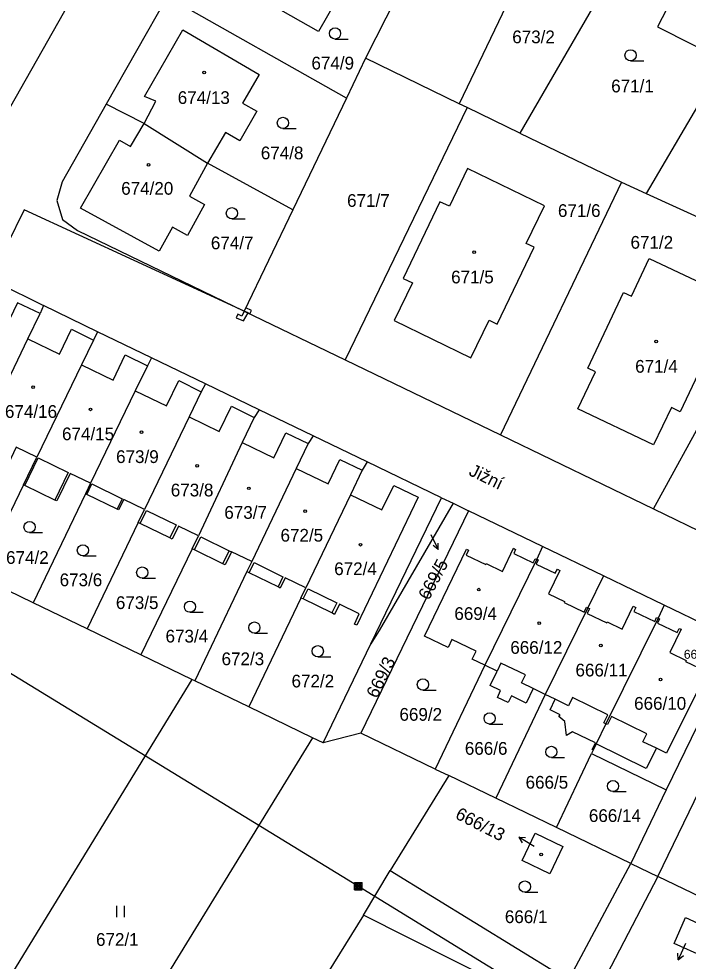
# Model space of a CAD drawing. Extents: x -756746 to -753363, y -1166406 to -1161727.
# Drawn here: x -754879.4 to -754790.1, y -1162830.1 to -1162704.3 of the extents above; entities that cross this region are included whole.
import ezdxf

# ---------------------------------------------------------------- set-up
doc = ezdxf.new("R2010")
doc.units = 0
for name, color, linetype in [('Hranice parcel', 7, 'Continuous'), ('Parcelní čísla', 7, 'Continuous'), ('Pop  PČ popisy', 7, 'Continuous'), ('Poz předměty', 7, 'Continuous'), ('Vnitřní kresba', 7, 'Continuous'), ('Věcná břemena k části', 7, 'Continuous'), ('Značky budov', 7, 'Continuous'), ('Značky kultur', 7, 'Continuous')]:
    doc.layers.add(name, color=color, linetype=linetype)

msp = doc.modelspace()

# ---------------------------------------------------------------- linework, layer by layer
at = {"layer": 'Hranice parcel'}
for p, q in [((-754790.42, -1162681.35), (-754812.57, -1162719.53)), ((-754809.25, -1162691.76), (-754820.66, -1162715.61)), ((-754859.63, -1162701.33), (-754867.77, -1162715.68)), ((-754835.72, -1162714.88), (-754859.63, -1162701.33)), ((-754829.07, -1162701.41), (-754833.17, -1162709.55)), ((-754833.17, -1162709.55), (-754835.72, -1162714.88)), ((-754820.66, -1162715.61), (-754833.17, -1162709.55)), ((-754785.31, -1162709.87), (-754795.69, -1162727.61)), ((-754835.72, -1162714.88), (-754842.88, -1162729.79)), ((-754862.7, -1162718.26), (-754867.77, -1162715.68)), ((-754819.58, -1162716.13), (-754835.9, -1162749.81)), ((-754819.58, -1162716.13), (-754820.66, -1162715.61)), ((-754812.57, -1162719.53), (-754819.58, -1162716.13)), ((-754862.7, -1162718.26), (-754854.24, -1162723.54)), ((-754812.57, -1162719.53), (-754798.98, -1162726.1)), ((-754842.88, -1162729.79), (-754854.24, -1162723.54)), ((-754798.98, -1162726.1), (-754815.15, -1162759.85)), ((-754798.98, -1162726.1), (-754795.69, -1162727.61)), ((-754795.69, -1162727.61), (-754780.37, -1162734.63)), ((-754842.88, -1162729.79), (-754849.36, -1162743.31)), ((-754794.7, -1162769.74), (-754776.5, -1162736.4)), ((-754883.32, -1162739.04), (-754876.15, -1162742.58)), ((-754876.15, -1162742.58), (-754876.6, -1162743.64)), ((-754868.95, -1162746.06), (-754876.15, -1162742.58)), ((-754849.36, -1162743.31), (-754835.9, -1162749.81)), ((-754861.75, -1162749.54), (-754868.95, -1162746.06)), ((-754854.54, -1162753.02), (-754861.75, -1162749.54)), ((-754835.9, -1162749.81), (-754815.15, -1162759.85)), ((-754847.34, -1162756.49), (-754854.54, -1162753.02)), ((-754840.13, -1162759.97), (-754847.34, -1162756.49)), ((-754832.93, -1162763.45), (-754840.13, -1162759.97)), ((-754815.15, -1162759.85), (-754794.7, -1162769.74)), ((-754878.83, -1162766.51), (-754877.04, -1162762.83)), ((-754823.02, -1162768.23), (-754832.93, -1162763.45)), ((-754878.83, -1162766.51), (-754884.75, -1162778.79)), ((-754869.88, -1162766.31), (-754870.56, -1162767.7)), ((-754870.56, -1162767.7), (-754877.55, -1162782.27)), ((-754835.18, -1162767.83), (-754841.15, -1162780.28)), ((-754832.44, -1162787.76), (-754823.02, -1162768.23)), ((-754823.02, -1162768.23), (-754821.48, -1162768.97)), ((-754821.48, -1162768.97), (-754819.42, -1162769.97)), ((-754863.51, -1162771.55), (-754862.67, -1162769.81)), ((-754819.42, -1162769.97), (-754833.77, -1162799.69)), ((-754809.51, -1162774.75), (-754819.42, -1162769.97)), ((-754794.7, -1162769.74), (-754767.07, -1162783.15)), ((-754863.51, -1162771.55), (-754870.34, -1162785.75)), ((-754856.29, -1162775.08), (-754855.44, -1162773.33)), ((-754856.29, -1162775.08), (-754863.14, -1162789.23)), ((-754809.51, -1162774.75), (-754810.31, -1162776.46)), ((-754801.41, -1162778.66), (-754809.51, -1162774.75)), ((-754848.36, -1162776.77), (-754849, -1162778.1)), ((-754810.31, -1162776.46), (-754817.22, -1162790.61)), ((-754849, -1162778.1), (-754855.93, -1162792.71)), ((-754793.3, -1162782.58), (-754801.41, -1162778.66)), ((-754877.55, -1162782.27), (-754880.9, -1162780.62)), ((-754841.81, -1162781.64), (-754841.15, -1162780.28)), ((-754841.81, -1162781.64), (-754848.73, -1162796.18)), ((-754870.34, -1162785.75), (-754877.55, -1162782.27)), ((-754793.3, -1162782.58), (-754794.09, -1162784.34)), ((-754783.4, -1162787.36), (-754793.3, -1162782.58)), ((-754863.14, -1162789.23), (-754870.34, -1162785.75)), ((-754838.82, -1162800.97), (-754832.44, -1162787.76)), ((-754783.4, -1162787.36), (-754793, -1162807.25)), ((-754856.33, -1162792.52), (-754863.14, -1162789.23)), ((-754794.14, -1162818.82), (-754779.8, -1162789.1)), ((-754817.22, -1162790.61), (-754823.86, -1162804.47)), ((-754856.33, -1162792.52), (-754885.82, -1162840.64)), ((-754855.93, -1162792.71), (-754856.33, -1162792.52)), ((-754848.73, -1162796.18), (-754855.93, -1162792.71)), ((-754809.19, -1162794.5), (-754815.76, -1162808.38)), ((-754840.23, -1162800.29), (-754848.73, -1162796.18)), ((-754833.77, -1162799.69), (-754838.82, -1162800.97)), ((-754823.86, -1162804.47), (-754833.77, -1162799.69)), ((-754840.23, -1162800.29), (-754870.11, -1162848.97)), ((-754838.82, -1162800.97), (-754840.23, -1162800.29)), ((-754802.77, -1162801.93), (-754803, -1162802.41)), ((-754802.38, -1162801.12), (-754802.77, -1162801.93)), ((-754807.65, -1162812.29), (-754803, -1162802.41)), ((-754803, -1162802.41), (-754793, -1162807.25)), ((-754823.86, -1162804.47), (-754822.04, -1162805.35)), ((-754822.04, -1162805.35), (-754829.86, -1162818.01)), ((-754815.76, -1162808.38), (-754822.04, -1162805.35)), ((-754793, -1162807.25), (-754797.75, -1162817.08)), ((-754807.65, -1162812.29), (-754815.76, -1162808.38)), ((-754797.75, -1162817.08), (-754807.65, -1162812.29)), ((-754797.75, -1162817.08), (-754794.14, -1162818.82)), ((-754833.44, -1162824), (-754829.86, -1162818.01)), ((-754794.14, -1162818.82), (-754802.19, -1162834.24)), ((-754784.23, -1162823.6), (-754794.14, -1162818.82)), ((-754833.44, -1162824), (-754840.32, -1162835.09))]:
    msp.add_line(p, q, dxfattribs=at)
for points in [[(-754780.99, -1162686.18), (-754786.17, -1162695.84), (-754790.35, -1162697.92), (-754794.16, -1162705.33), (-754789.52, -1162707.71), (-754785.31, -1162709.87)], [(-754834.99, -1162698.17), (-754839.43, -1162705.96), (-754850.53, -1162699.63), (-754846.11, -1162691.77)], [(-754896.95, -1162720.62), (-754890.59, -1162723.55), (-754887.91, -1162723.86), (-754885.35, -1162723.19), (-754883.58, -1162721.29), (-754867.6, -1162693.11)], [(-754862.7, -1162718.26), (-754861.15, -1162715.29), (-754862.66, -1162714.66), (-754857.56, -1162705.76), (-754847.35, -1162711.71), (-754849.57, -1162715.53), (-754847.68, -1162716.63), (-754849.96, -1162720.57), (-754851.87, -1162719.46), (-754854.24, -1162723.54)], [(-754867.77, -1162715.68), (-754873.64, -1162726.05), (-754874.36, -1162728.52), (-754873.61, -1162731.07), (-754871.61, -1162732.57), (-754849.36, -1162743.31)], [(-754854.24, -1162723.54), (-754856.68, -1162727.97), (-754854.66, -1162729.08), (-754856.93, -1162733.21), (-754858.94, -1162732.1), (-754860.71, -1162735.3), (-754871.2, -1162729.55), (-754865.99, -1162720.49), (-754864.53, -1162721.31), (-754862.7, -1162718.26)], [(-754815.6, -1162745.04), (-754810.63, -1162734.79), (-754811.71, -1162734.27), (-754809.28, -1162729.24), (-754819.54, -1162724.29), (-754821.96, -1162729.31), (-754823.22, -1162728.7), (-754828.15, -1162738.94), (-754826.9, -1162739.54), (-754829.33, -1162744.57), (-754819.08, -1162749.57), (-754816.65, -1162744.54), (-754815.6, -1162745.04)], [(-754849.36, -1162743.31), (-754878.72, -1162729.78), (-754883.32, -1162739.04)], [(-754802.45, -1162751.42), (-754803.48, -1162750.92), (-754798.7, -1162740.84), (-754797.67, -1162741.32), (-754795.28, -1162736.29), (-754785.17, -1162741.07), (-754787.56, -1162746.1), (-754786.39, -1162746.69), (-754791.13, -1162756.78), (-754792.33, -1162756.18), (-754794.7, -1162761.17), (-754804.8, -1162756.38), (-754802.45, -1162751.42)], [(-754876.6, -1162743.64), (-754879.62, -1162742.19), (-754881.27, -1162745.63), (-754885.64, -1162743.52), (-754892.47, -1162758.08), (-754889.21, -1162759.63), (-754888.18, -1162757.46), (-754887.33, -1162757.86), (-754887.8, -1162758.86), (-754887.42, -1162759.04), (-754886.95, -1162758.05), (-754884.18, -1162759.36)], [(-754884.18, -1162759.36), (-754878.24, -1162747.03), (-754876.6, -1162743.64)], [(-754868.95, -1162746.06), (-754869.47, -1162747.19), (-754871.07, -1162750.5), (-754877.04, -1162762.83)], [(-754861.75, -1162749.54), (-754862.28, -1162750.6), (-754863.9, -1162753.96), (-754869.88, -1162766.31)], [(-754854.54, -1162753.02), (-754855.1, -1162754.09), (-754856.72, -1162757.43), (-754862.67, -1162769.81)], [(-754847.34, -1162756.49), (-754848.03, -1162757.5), (-754849.65, -1162760.84), (-754855.44, -1162773.33)], [(-754840.13, -1162759.97), (-754840.81, -1162760.98), (-754842.43, -1162764.32), (-754848.36, -1162776.77)], [(-754877.04, -1162762.83), (-754879.79, -1162761.5), (-754880.88, -1162763.74), (-754881.15, -1162763.61), (-754885.11, -1162761.63), (-754885.25, -1162761.57)], [(-754832.93, -1162763.45), (-754833.61, -1162764.57), (-754835.18, -1162767.83)], [(-754869.88, -1162766.31), (-754872.6, -1162764.99), (-754874.39, -1162768.67), (-754874.66, -1162768.54), (-754878.65, -1162766.59), (-754878.83, -1162766.51)], [(-754835.18, -1162767.83), (-754830.98, -1162769.85), (-754829.4, -1162766.59), (-754826.14, -1162768.16), (-754834.34, -1162785.25), (-754834.65, -1162785.1), (-754833.99, -1162783.76), (-754836.65, -1162782.47), (-754837.3, -1162783.81), (-754837.66, -1162783.63), (-754841.49, -1162781.76), (-754841.81, -1162781.64)], [(-754862.67, -1162769.81), (-754865.45, -1162768.46), (-754866.13, -1162769.85), (-754866.3, -1162769.76), (-754870.38, -1162767.79), (-754870.56, -1162767.7)], [(-754821.48, -1162768.97), (-754831.35, -1162785.99), (-754832.44, -1162787.76)], [(-754855.44, -1162773.33), (-754858.14, -1162772.02), (-754858.98, -1162773.76), (-754859.27, -1162773.61), (-754863.24, -1162771.69), (-754863.51, -1162771.55)], [(-754848.36, -1162776.77), (-754851.06, -1162775.46), (-754851.91, -1162777.21), (-754852.2, -1162777.07), (-754856.01, -1162775.21), (-754856.29, -1162775.08)], [(-754817.22, -1162790.61), (-754818.93, -1162789.79), (-754818.41, -1162788.71), (-754821.63, -1162787.19), (-754822.14, -1162788.24), (-754825.29, -1162786.71), (-754819.69, -1162775.12), (-754819.42, -1162775.25), (-754819.74, -1162775.9), (-754817.11, -1162777.17), (-754817.05, -1162777.04), (-754814.89, -1162778.09), (-754813.39, -1162774.99), (-754813.12, -1162775.13), (-754813.38, -1162775.67), (-754810.76, -1162776.93), (-754810.49, -1162776.38), (-754810.31, -1162776.46)], [(-754841.15, -1162780.28), (-754843.89, -1162778.94), (-754844.55, -1162780.3), (-754844.83, -1162780.13), (-754848.7, -1162778.25), (-754849, -1162778.1)], [(-754801.41, -1162778.66), (-754803.47, -1162782.95), (-754809.19, -1162794.5)], [(-754794.09, -1162784.34), (-754793.91, -1162784.42), (-754794.2, -1162785.01), (-754791.56, -1162786.23), (-754791.3, -1162785.69), (-754791.04, -1162785.81), (-754792.54, -1162788.92), (-754790.37, -1162789.97), (-754790.43, -1162790.1), (-754787.81, -1162791.36), (-754787.5, -1162790.7), (-754787.23, -1162790.83), (-754792.97, -1162802.35), (-754794.33, -1162801.69), (-754795.69, -1162804.38), (-754802.38, -1162801.12)], [(-754794.09, -1162784.34), (-754801.08, -1162798.43), (-754802.38, -1162801.12)], [(-754809.19, -1162794.5), (-754810.77, -1162793.73), (-754811.71, -1162795.67), (-754813.67, -1162794.7), (-754814.11, -1162795.6), (-754815.56, -1162794.9), (-754815.13, -1162794), (-754816.53, -1162793.32), (-754815.6, -1162791.4), (-754817.22, -1162790.61)], [(-754802.77, -1162801.93), (-754802.88, -1162801.88), (-754802.44, -1162800.98), (-754805.54, -1162799.48), (-754806.35, -1162800), (-754806.57, -1162798.14), (-754807.35, -1162797.47), (-754807.16, -1162797.23), (-754808.52, -1162796.57), (-754807.84, -1162795.16), (-754809.19, -1162794.5)], [(-754812.26, -1162816.7), (-754810.5, -1162813.05), (-754806.8, -1162814.81), (-754808.57, -1162818.48), (-754812.26, -1162816.7)], [(-754829.86, -1162818.01), (-754807.25, -1162831.91), (-754805.4, -1162831.41), (-754797.75, -1162817.08)], [(-754814.36, -1162848.19), (-754808.95, -1162838.04), (-754809.48, -1162836.07), (-754833.44, -1162824)], [(-754786.46, -1162826.11), (-754788, -1162829.54), (-754791.95, -1162827.78), (-754790.45, -1162824.31), (-754786.46, -1162826.11)]]:
    msp.add_lwpolyline(points, dxfattribs=at)
at = {"layer": 'Pop  PČ popisy'}
for p, q in [((-754824.43, -1162773.16), (-754823.47, -1162775.13)), ((-754823.47, -1162775.13), (-754823.46, -1162774.31)), ((-754823.47, -1162775.13), (-754824.12, -1162774.63)), ((-754810.63, -1162814.8), (-754812.71, -1162813.55)), ((-754812.71, -1162813.55), (-754811.81, -1162813.62)), ((-754812.71, -1162813.55), (-754812.23, -1162814.31)), ((-754790.43, -1162827.75), (-754791.41, -1162829.94)), ((-754791.41, -1162829.94), (-754791.45, -1162829.05)), ((-754791.41, -1162829.94), (-754790.71, -1162829.37))]:
    msp.add_line(p, q, dxfattribs=at)
at = {"layer": 'Poz předměty'}
for p, q in [((-754997.48, -1162720.04), (-754834.11, -1162820.12)), ((-754834.61, -1162819.62), (-754833.61, -1162819.62)), ((-754834.61, -1162820.62), (-754834.61, -1162819.62)), ((-754834.61, -1162819.82), (-754833.61, -1162819.82)), ((-754834.41, -1162820.62), (-754834.41, -1162819.62)), ((-754834.21, -1162820.62), (-754834.21, -1162819.62)), ((-754834.01, -1162820.62), (-754834.01, -1162819.62)), ((-754833.81, -1162820.62), (-754833.81, -1162819.62)), ((-754833.61, -1162820.62), (-754833.61, -1162819.62)), ((-754834.61, -1162820.02), (-754833.61, -1162820.02)), ((-754834.61, -1162820.22), (-754833.61, -1162820.22)), ((-754834.61, -1162820.42), (-754833.61, -1162820.42)), ((-754834.61, -1162820.62), (-754833.61, -1162820.62)), ((-754834.11, -1162820.12), (-754679.51, -1162914.82))]:
    msp.add_line(p, q, dxfattribs=at)
at = {"layer": 'Vnitřní kresba'}
for p, q in [((-754874.04, -1162749.06), (-754872.43, -1162745.74)), ((-754872.43, -1162745.74), (-754869.47, -1162747.19)), ((-754878.24, -1162747.03), (-754874.04, -1162749.06)), ((-754866.86, -1162752.53), (-754865.24, -1162749.17)), ((-754865.24, -1162749.17), (-754862.28, -1162750.6)), ((-754871.07, -1162750.5), (-754866.86, -1162752.53)), ((-754859.72, -1162755.98), (-754858.08, -1162752.6)), ((-754858.08, -1162752.6), (-754855.1, -1162754.09)), ((-754863.9, -1162753.96), (-754859.72, -1162755.98)), ((-754852.68, -1162759.37), (-754851.05, -1162756)), ((-754851.05, -1162756), (-754848.03, -1162757.5)), ((-754856.72, -1162757.43), (-754852.68, -1162759.37)), ((-754845.39, -1162762.89), (-754843.79, -1162759.57)), ((-754843.79, -1162759.57), (-754840.81, -1162760.98)), ((-754849.65, -1162760.84), (-754845.39, -1162762.89)), ((-754878.65, -1162766.59), (-754876.86, -1162762.92)), ((-754876.86, -1162762.92), (-754872.87, -1162764.86)), ((-754838.16, -1162766.39), (-754836.6, -1162763.13)), ((-754836.6, -1162763.13), (-754833.61, -1162764.57)), ((-754842.43, -1162764.32), (-754838.16, -1162766.39)), ((-754872.87, -1162764.86), (-754874.66, -1162768.54)), ((-754870.38, -1162767.79), (-754869.7, -1162766.4)), ((-754869.7, -1162766.4), (-754865.63, -1162768.37)), ((-754865.63, -1162768.37), (-754866.3, -1162769.76)), ((-754863.24, -1162771.69), (-754862.39, -1162769.95)), ((-754862.39, -1162769.95), (-754858.43, -1162771.87)), ((-754858.43, -1162771.87), (-754859.27, -1162773.61)), ((-754856.01, -1162775.21), (-754855.16, -1162773.46)), ((-754855.16, -1162773.46), (-754851.35, -1162775.32)), ((-754852.2, -1162777.07), (-754851.35, -1162775.32)), ((-754851.35, -1162775.32), (-754851.06, -1162775.46)), ((-754848.7, -1162778.25), (-754848.04, -1162776.9)), ((-754848.04, -1162776.9), (-754844.18, -1162778.79)), ((-754810.12, -1162776.55), (-754810.38, -1162777.09)), ((-754810.38, -1162777.09), (-754807.82, -1162778.33)), ((-754810.31, -1162776.46), (-754810.12, -1162776.55)), ((-754807.23, -1162777.95), (-754808.74, -1162781.06)), ((-754807.82, -1162778.33), (-754807.55, -1162777.79)), ((-754807.55, -1162777.79), (-754807.23, -1162777.95)), ((-754844.18, -1162778.79), (-754844.83, -1162780.13)), ((-754841.49, -1162781.76), (-754840.84, -1162780.42)), ((-754840.84, -1162780.42), (-754837, -1162782.29)), ((-754808.74, -1162781.06), (-754806.59, -1162782.1)), ((-754806.59, -1162782.1), (-754806.65, -1162782.22)), ((-754837, -1162782.29), (-754837.66, -1162783.63)), ((-754806.65, -1162782.22), (-754803.99, -1162783.51)), ((-754803.99, -1162783.51), (-754803.67, -1162782.85)), ((-754803.67, -1162782.85), (-754803.47, -1162782.95)), ((-754803.27, -1162783.04), (-754803.58, -1162783.69)), ((-754803.47, -1162782.95), (-754803.27, -1162783.04)), ((-754798.9, -1162785.8), (-754797.42, -1162782.73)), ((-754797.42, -1162782.73), (-754797.09, -1162782.89)), ((-754797.09, -1162782.89), (-754797.35, -1162783.43)), ((-754797.35, -1162783.43), (-754794.55, -1162784.76)), ((-754803.58, -1162783.69), (-754800.96, -1162784.96)), ((-754794.55, -1162784.76), (-754794.3, -1162784.24)), ((-754794.3, -1162784.24), (-754794.09, -1162784.34)), ((-754800.96, -1162784.96), (-754800.9, -1162784.83)), ((-754800.9, -1162784.83), (-754798.9, -1162785.8)), ((-754815.08, -1162790.32), (-754815.6, -1162791.4)), ((-754811.82, -1162791.89), (-754815.08, -1162790.32)), ((-754812.34, -1162792.97), (-754811.82, -1162791.89)), ((-754810.77, -1162793.73), (-754812.34, -1162792.97)), ((-754806.05, -1162796.03), (-754807.84, -1162795.16)), ((-754805.52, -1162794.93), (-754806.05, -1162796.03)), ((-754800.8, -1162797.22), (-754805.52, -1162794.93)), ((-754801.33, -1162798.31), (-754800.8, -1162797.22)), ((-754801.08, -1162798.43), (-754801.33, -1162798.31)), ((-754800.85, -1162798.54), (-754801.08, -1162798.43)), ((-754800.33, -1162797.46), (-754800.85, -1162798.54)), ((-754795.6, -1162799.75), (-754800.33, -1162797.46)), ((-754796.12, -1162800.83), (-754795.6, -1162799.75)), ((-754794.33, -1162801.69), (-754796.12, -1162800.83))]:
    msp.add_line(p, q, dxfattribs=at)
at = {"layer": 'Věcná břemena k části'}
for points in [[(-754849.36, -1162743.31), (-754848.84, -1162743.56), (-754848.62, -1162743.67), (-754848.4, -1162743.22), (-754849.14, -1162742.86)], [(-754850.42, -1162744.2), (-754849.45, -1162744.59), (-754848.84, -1162743.56), (-754849.36, -1162743.31), (-754849.67, -1162743.97), (-754850.23, -1162743.74)]]:
    msp.add_lwpolyline(points, close=True, dxfattribs=at)
at = {"layer": 'Značky budov'}
for centre in [(-754854.71, -1162711.45), (-754862.12, -1162723.79), (-754818.65, -1162735.45), (-754794.35, -1162747.38), (-754877.55, -1162753.47), (-754869.88, -1162756.44), (-754863.06, -1162759.49), (-754855.63, -1162763.97), (-754848.73, -1162766.98), (-754841.21, -1162770.02), (-754833.83, -1162774.51), (-754818.05, -1162780.51), (-754809.96, -1162784.98), (-754801.74, -1162787.96), (-754793.76, -1162792.52), (-754809.72, -1162815.88)]:
    msp.add_circle(centre, 0.175, dxfattribs=at)
at = {"layer": 'Značky kultur'}
for p, q in [((-754837.23, -1162706.98), (-754835.48, -1162706.98)), ((-754797.77, -1162709.9), (-754796.02, -1162709.9)), ((-754844.19, -1162718.93), (-754842.44, -1162718.93)), ((-754851, -1162730.99), (-754849.25, -1162730.99)), ((-754878.02, -1162772.9), (-754876.27, -1162772.9)), ((-754870.89, -1162776.01), (-754869.14, -1162776.01)), ((-754862.97, -1162778.98), (-754861.22, -1162778.98)), ((-754856.6, -1162783.54), (-754854.85, -1162783.54)), ((-754848, -1162786.32), (-754846.25, -1162786.32)), ((-754839.53, -1162789.48), (-754837.78, -1162789.48)), ((-754825.5, -1162793.93), (-754823.75, -1162793.93)), ((-754816.59, -1162798.46), (-754814.84, -1162798.46)), ((-754808.35, -1162802.93), (-754806.6, -1162802.93)), ((-754800.12, -1162807.49), (-754798.37, -1162807.49)), ((-754811.89, -1162820.92), (-754810.14, -1162820.92)), ((-754866.36, -1162824.24), (-754866.36, -1162822.74)), ((-754865.36, -1162824.24), (-754865.36, -1162822.74))]:
    msp.add_line(p, q, dxfattribs=at)
for centre in [(-754837.23, -1162706.23), (-754797.77, -1162709.15), (-754844.19, -1162718.18), (-754851, -1162730.24), (-754878.02, -1162772.15), (-754870.89, -1162775.26), (-754862.97, -1162778.23), (-754856.6, -1162782.79), (-754848, -1162785.57), (-754839.53, -1162788.73), (-754825.5, -1162793.18), (-754816.59, -1162797.71), (-754808.35, -1162802.18), (-754800.12, -1162806.74), (-754811.89, -1162820.17)]:
    msp.add_circle(centre, 0.75, dxfattribs=at)

# ---------------------------------------------------------------- texts
at = {"layer": 'Parcelní čísla'}
for s, height, p in [('673/2', 1.7, (-754813.57, -1162707.54)), ('674/9', 1.7, (-754840.38, -1162711.04)), ('671/1', 1.7, (-754800.36, -1162714.1)), ('674/13', 1.7, (-754858.23, -1162715.65)), ('674/8', 1.7, (-754847.14, -1162723.04)), ('674/20', 1.7, (-754865.78, -1162727.77)), ('671/7', 1.7, (-754835.62, -1162729.39)), ('671/6', 1.7, (-754807.47, -1162730.74)), ('674/7', 1.7, (-754853.81, -1162735.06)), ('671/2', 1.7, (-754797.78, -1162734.98)), ('671/5', 1.7, (-754821.73, -1162739.61)), ('671/4', 1.7, (-754797.16, -1162751.54)), ('674/16', 1.7, (-754881.3, -1162757.57)), ('674/15', 1.7, (-754873.68, -1162760.56)), ('673/9', 1.7, (-754866.46, -1162763.6)), ('673/8', 1.7, (-754859.16, -1162768.06)), ('673/7', 1.7, (-754852.01, -1162771.05)), ('672/5', 1.7, (-754844.51, -1162774.1)), ('674/2', 1.7, (-754881.15, -1162777.07)), ('672/4', 1.7, (-754837.34, -1162778.57)), ('673/6', 1.7, (-754874, -1162780.05)), ('673/5', 1.7, (-754866.49, -1162783.1)), ('669/4', 1.7, (-754821.3, -1162784.56)), ('673/4', 1.7, (-754859.86, -1162787.57)), ('666/12', 1.7, (-754813.83, -1162789.08)), ('672/3', 1.7, (-754852.38, -1162790.6)), ('666/4', 1.2, (-754790.66, -1162789.74)), ('666/11', 1.7, (-754805.13, -1162792.1)), ('672/2', 1.7, (-754843.04, -1162793.57)), ('666/10', 1.7, (-754797.3, -1162796.55)), ('669/2', 1.7, (-754828.63, -1162798.02)), ('666/6', 1.7, (-754819.9, -1162802.56)), ('666/5', 1.7, (-754811.79, -1162807.09)), ('666/14', 1.7, (-754803.34, -1162811.54)), ('666/1', 1.7, (-754814.56, -1162825.04)), ('672/1', 1.7, (-754869.14, -1162828.08))]:
    msp.add_text(s, height=height, dxfattribs=at).set_placement(p)
for s, rotation, p in [('669/5', 62, (-754824.72, -1162782.04)), ('669/3', 64, (-754831.61, -1162795.14)), ('666/13', 333, (-754821.3, -1162811.01))]:
    msp.add_text(s, height=1.7, rotation=rotation, dxfattribs=at).set_placement(p)
at = {"layer": 'Pop  PČ popisy'}
msp.add_text('Jižní', height=1.7, rotation=334, dxfattribs=at).set_placement((-754819.49, -1162765.17))

doc.saveas('drawing.dxf')
